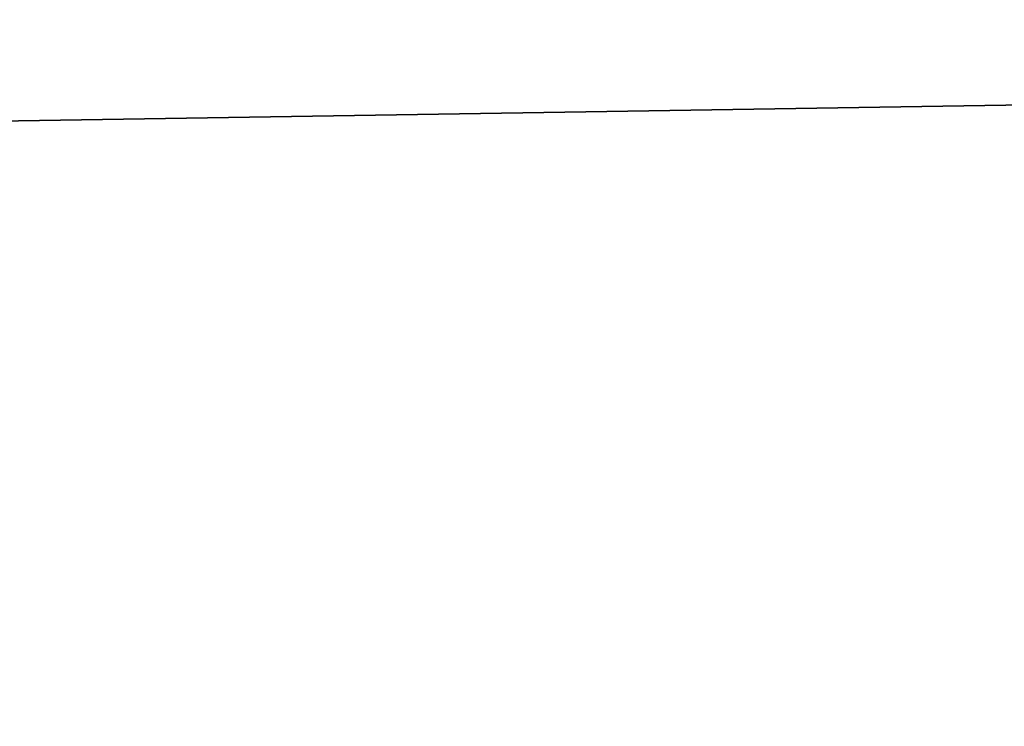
# Model space of a CAD drawing. Header units: millimetres. Extents: x -522 to 188, y -54 to 63.
# Tile 494 of 656: x -3.943224 to -3.942558, y -36.799521 to -36.799042. Entities that reach past the tile are written whole.
import ezdxf

# ---------------------------------------------------------------- set-up
doc = ezdxf.new("R2010")
doc.units = ezdxf.units.MM
doc.header["$LTSCALE"] = 65.185185
for name, color, linetype in [('1', 7, 'CONTINUOUS'), ('2', 7, 'CONTINUOUS'), ('8', 7, 'CONTINUOUS'), ('9', 7, 'CONTINUOUS')]:
    doc.layers.add(name, color=color, linetype=linetype)

msp = doc.modelspace()

# ---------------------------------------------------------------- linework, layer by layer
at = {"layer": '1', "color": 7, "linetype": 'CONTINUOUS'}
for points in [[(-4.17877502, -36.8, -12.3100676), (-3.36464759, 23, -12.55703574), (-3.3647088, -36.8, -12.55701722), (-4.17877502, -36.8, -12.3100676)], [(-4.17871305, 23, -12.31009168), (-3.36464759, 23, -12.55703574), (-4.17877502, -36.8, -12.3100676), (-4.17871305, 23, -12.31009168)]]:
    msp.add_3dface(points, dxfattribs=at)
at = {"layer": '2', "color": 7, "linetype": 'CONTINUOUS'}
for points in [[(-3.3647088, -36.8, 12.55701722), (-4.17871305, 23, 12.31009168), (-4.17877502, -36.8, 12.3100676), (-3.3647088, -36.8, 12.55701722)], [(-3.36464759, 23, 12.55703574), (-4.17871305, 23, 12.31009168), (-3.3647088, -36.8, 12.55701722), (-3.36464759, 23, 12.55703574)]]:
    msp.add_3dface(points, dxfattribs=at)
at = {"layer": '8', "color": 3, "linetype": 'CONTINUOUS'}
for points in [[(-3.54243542, -36.79270887, -10.43567823), (-3.99888301, -36.8, -10.13996713), (-4.2173768, -36.79270887, -10.18164828), (-3.54243542, -36.79270887, -10.43567823)], [(-3.65037987, -36.8, -10.27056758), (-3.99888301, -36.8, -10.13996713), (-3.54243542, -36.79270887, -10.43567823), (-3.65037987, -36.8, -10.27056758)]]:
    msp.add_3dface(points, dxfattribs=at)
at = {"layer": '9', "color": 3, "linetype": 'CONTINUOUS'}
for points in [[(-3.99888216, -36.8, 10.13996747), (-3.65037901, -36.8, 10.27056789), (-4.2173768, -36.79270887, 10.18164828), (-3.99888216, -36.8, 10.13996747)], [(-4.2173768, -36.79270887, 10.18164828), (-3.65037901, -36.8, 10.27056789), (-3.54243542, -36.79270887, 10.43567823), (-4.2173768, -36.79270887, 10.18164828)]]:
    msp.add_3dface(points, dxfattribs=at)

doc.saveas('drawing.dxf')
